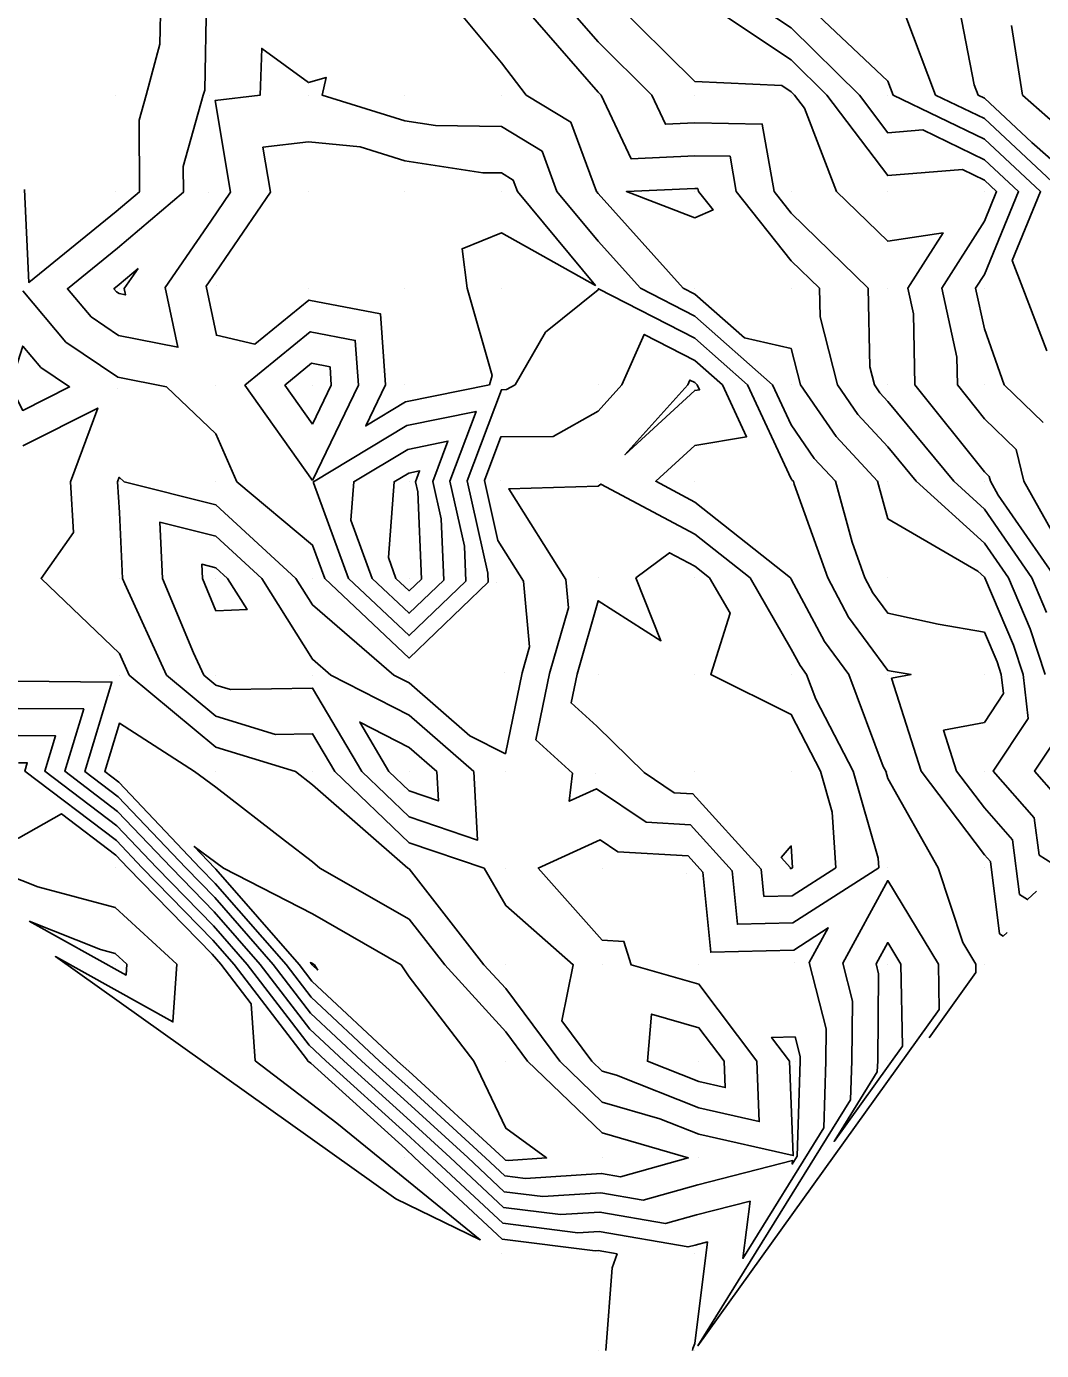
# Model space of a CAD drawing. Extents: x 2188792 to 2191981, y 386090 to 389710.
# Drawn here: x 2189300.8 to 2189405.9, y 386090 to 386227.1 of the extents above; entities that cross this region are included whole.
import ezdxf

# ---------------------------------------------------------------- set-up
doc = ezdxf.new("R2010")
doc.units = 0
for name, color, linetype in [('DTM Contours Major', 7, 'Continuous'), ('DTM Contours Minor', 7, 'Continuous'), ('Exist DTM QL2 LIDAR Elevation Point', 7, 'Continuous')]:
    doc.layers.add(name, color=color, linetype=linetype)

msp = doc.modelspace()

# ---------------------------------------------------------------- linework, layer by layer
at = {"layer": 'DTM Contours Major'}
for points in [[(2189300.62, 386210.19), (2189301.05, 386200.57), (2189310.08, 386207.9), (2189312.5, 386209.94), (2189312.47, 386217.38), (2189313.19, 386219.96), (2189314.61, 386225.24), (2189314.71, 386229.97)], [(2189361.36, 386229.97), (2189370, 386221.38), (2189379.01, 386220.96), (2189380, 386220.3), (2189380.33, 386219.97), (2189381.37, 386218.61), (2189384.67, 386209.97), (2189390, 386204.83), (2189395.72, 386205.69), (2189392.08, 386199.97), (2189392.66, 386197.31), (2189392.8, 386189.97), (2189400, 386180.95), (2189400.51, 386180.47), (2189400.62, 386179.97), (2189401.42, 386178.55), (2189407.36, 386169.97)], [(2189397.21, 386229.97), (2189398.95, 386221.03), (2189399.35, 386219.97), (2189400, 386219.65), (2189404.92, 386215.06), (2189410, 386210.59)], [(2189340.07, 386188.2), (2189348.74, 386189.97), (2189349.03, 386190.93), (2189346.44, 386199.97), (2189345.91, 386204.06), (2189350, 386205.69), (2189359.72, 386200.25), (2189351.64, 386209.97), (2189351.2, 386211.17), (2189350, 386211.9), (2189348.05, 386211.92), (2189340, 386213.16), (2189335.36, 386214.6), (2189330, 386215.13), (2189325.29, 386214.57), (2189326.07, 386209.93), (2189320.4, 386201.63), (2189319.4, 386200.18), (2189320.48, 386195.1), (2189324.47, 386194.16), (2189330.05, 386198.74), (2189337.47, 386197.31), (2189337.98, 386189.96), (2189335.94, 386185.7), (2189340.07, 386188.2)], [(2189402.35, 386133.25), (2189401.95, 386132.88), (2189401.58, 386133.11), (2189400.63, 386140.59), (2189400, 386141.3), (2189393.44, 386149.96), (2189390.39, 386159.57), (2189392.4, 386159.96), (2189390.36, 386160.32), (2189390, 386160.39), (2189385.94, 386165.91), (2189383.78, 386169.97), (2189380.3, 386179.67), (2189380.22, 386179.97), (2189380.11, 386180.08), (2189380, 386180.24), (2189375.46, 386189.97), (2189370, 386194.78), (2189360.05, 386199.91), (2189360, 386199.79), (2189354.56, 386195.41), (2189351.4, 386189.97), (2189350.5, 386189.47), (2189349.99, 386189.46), (2189346.44, 386180.01), (2189348.59, 386170.47), (2189348.63, 386169.53), (2189340.43, 386161.67), (2189331.69, 386169.91), (2189330.43, 386173.36), (2189322.59, 386179.92), (2189320.43, 386184.88), (2189315.3, 386189.75), (2189310.27, 386190.75), (2189304.9, 386194.39), (2189300.43, 386199.7)], [(2189300.43, 386183.63), (2189308.19, 386187.56), (2189305.37, 386179.92), (2189305.67, 386174.68), (2189302.32, 386169.91), (2189310.43, 386162.13), (2189311.44, 386159.91), (2189320.43, 386152.45), (2189328.65, 386149.91), (2189330.43, 386148.54), (2189340.3, 386139.91), (2189340.43, 386139.84), (2189348.18, 386129.91), (2189350.43, 386127.44), (2189356.03, 386119.91), (2189360.43, 386115.68), (2189366.39, 386113.96), (2189370.43, 386112.36), (2189380.2, 386110.14), (2189379.83, 386119.91), (2189377.97, 386122.38), (2189380.4, 386122.44), (2189380.92, 386120.42), (2189380.92, 386119.91), (2189380.62, 386110.1), (2189380.1, 386109.26), (2189380.14, 386109.63), (2189370.31, 386107.11), (2189364.65, 386105.53), (2189360.28, 386106.3), (2189354.29, 386105.9), (2189350.28, 386106.4), (2189346.5, 386109.93), (2189340.25, 386115.65), (2189335.53, 386119.93), (2189330.21, 386124.91), (2189326.35, 386129.93), (2189320.3, 386136.86), (2189317.31, 386139.93), (2189310.31, 386147.3), (2189306.84, 386149.93), (2189309.66, 386159.18), (2189299.92, 386159.26)]]:
    msp.add_lwpolyline(points, dxfattribs=at)
at = {"layer": 'DTM Contours Minor'}
for points in [[(2189319.45, 386229.97), (2189319.26, 386220.48), (2189319.12, 386219.95), (2189317.05, 386212.58), (2189317.06, 386209.9), (2189310.25, 386204.13), (2189305.05, 386199.92), (2189307.51, 386197), (2189310.34, 386195.08), (2189316.49, 386193.86), (2189315.16, 386200.05), (2189319.91, 386206.9), (2189321.95, 386209.9), (2189320.34, 386219.4), (2189325.02, 386219.96), (2189325.17, 386224.8), (2189330, 386221.27), (2189331.83, 386221.8), (2189331.41, 386219.97), (2189340, 386217.29), (2189343.16, 386216.81), (2189350, 386216.71), (2189354.19, 386214.16), (2189355.73, 386209.97), (2189360, 386204.84), (2189364.38, 386199.97), (2189370, 386197.07), (2189378.06, 386189.97), (2189380, 386185.81), (2189382.38, 386182.34), (2189384.58, 386179.97), (2189386.31, 386173.66), (2189387.63, 386169.97), (2189388.46, 386168.42), (2189390, 386166.32), (2189395.22, 386165.18), (2189400, 386164.36), (2189401.32, 386161.28), (2189401.75, 386159.96), (2189401.98, 386157.99), (2189400, 386155.01), (2189395.78, 386154.19), (2189397.12, 386149.96), (2189400, 386146.16), (2189402.9, 386142.86), (2189403.62, 386137.19), (2189404.47, 386136.66), (2189405.4, 386137.52)], [(2189344.48, 386229.97), (2189350, 386223.31), (2189352.56, 386219.97), (2189357.19, 386217.16), (2189359.83, 386209.97), (2189360, 386209.77), (2189368.81, 386199.97), (2189370, 386199.36), (2189375.15, 386194.82), (2189380, 386193.71), (2189380.97, 386189.97), (2189384.65, 386184.61), (2189388.94, 386179.97), (2189390, 386176.1), (2189399.32, 386170.65), (2189400, 386170.03), (2189400.05, 386169.97), (2189403.03, 386162.99), (2189404.01, 386159.96), (2189404.54, 386155.42), (2189400.92, 386149.96), (2189405.17, 386145.13), (2189405.66, 386141.27), (2189406.99, 386140.44)], [(2189351.6, 386229.97), (2189360, 386220.28), (2189360.31, 386219.97), (2189363.41, 386213.38), (2189370, 386213.69), (2189373.66, 386213.63), (2189374.31, 386209.97), (2189380, 386202.82), (2189382.91, 386199.97), (2189382.98, 386196.99), (2189384.79, 386189.97), (2189386.91, 386186.88), (2189390, 386183.54), (2189392.94, 386179.97), (2189400, 386173.55), (2189402.48, 386169.97), (2189404.74, 386164.7), (2189406.28, 386159.96)], [(2189356.12, 386229.97), (2189360, 386225.5), (2189365.55, 386219.97), (2189366.97, 386216.94), (2189370, 386217.08), (2189377, 386216.97), (2189378.23, 386209.97), (2189380, 386207.75), (2189387.95, 386199.97), (2189388.13, 386191.84), (2189388.61, 386189.97), (2189389.18, 386189.14), (2189390, 386188.25), (2189396.82, 386179.97), (2189400, 386177.08), (2189404.92, 386169.97), (2189406.44, 386166.4)], [(2189370.49, 386229.97), (2189380, 386223.61), (2189383.7, 386219.97), (2189390, 386211.63), (2189397.72, 386212.26), (2189400, 386211.15), (2189401.27, 386209.97), (2189400, 386206.91), (2189395.58, 386199.97), (2189397.14, 386192.83), (2189397.2, 386189.97), (2189400, 386186.45), (2189403.3, 386183.26), (2189404.08, 386179.97), (2189409.33, 386170.64)], [(2189375.43, 386229.97), (2189380, 386226.92), (2189387.06, 386219.97), (2189390, 386216.07), (2189393.61, 386216.37), (2189400, 386213.28), (2189403.54, 386209.97), (2189400, 386201.4), (2189399.09, 386199.97), (2189400, 386195.77), (2189402.05, 386189.97), (2189406.09, 386186.05)], [(2189380.94, 386229.97), (2189390, 386221.4), (2189390.55, 386219.97), (2189400, 386215.4), (2189405.81, 386209.97), (2189402.86, 386202.83), (2189403.97, 386199.97), (2189406.48, 386193.49)], [(2189391.86, 386228.11), (2189394.95, 386219.97), (2189400, 386217.53), (2189408.08, 386209.97)], [(2189402.8, 386227.17), (2189403.93, 386219.97), (2189410, 386214.65)], [(2189370.33, 386210.3), (2189370, 386210.3), (2189362.93, 386209.97), (2189370, 386207.27), (2189371.9, 386208.07), (2189370.39, 386209.97), (2189370.33, 386210.3)], [(2189312.38, 386202.02), (2189310.41, 386200.36), (2189309.86, 386199.92), (2189310.12, 386199.61), (2189310.42, 386199.41), (2189311.06, 386199.28), (2189310.93, 386199.93), (2189312.38, 386202.02)], [(2189330.43, 386180.05), (2189323.43, 386189.92), (2189330.19, 386195.46), (2189334.85, 386194.56), (2189335.18, 386189.94), (2189330.43, 386180.05)], [(2189394.29, 386122.35), (2189399.13, 386129.09), (2189399.11, 386129.96), (2189397.75, 386132.21), (2189395.22, 386139.96), (2189390, 386149.18), (2189389.78, 386149.96), (2189389.53, 386150.43), (2189385.96, 386159.96), (2189383.43, 386163.39), (2189380, 386169.84), (2189379.93, 386169.97), (2189370, 386177.81), (2189365.96, 386179.97), (2189370, 386183.68), (2189375.37, 386184.59), (2189372.87, 386189.97), (2189370, 386192.49), (2189364.78, 386195.18), (2189362.47, 386189.97), (2189360, 386187.23), (2189355.35, 386184.62), (2189349.94, 386184.59), (2189348.23, 386180.04), (2189349.62, 386173.85), (2189352.28, 386169.62), (2189352.9, 386162.82), (2189352.13, 386160.14), (2189350.4, 386151.75), (2189346.71, 386153.63), (2189340.43, 386159.11), (2189338.86, 386159.91), (2189330.43, 386167.17), (2189328.71, 386169.91), (2189320.43, 386177.54), (2189310.91, 386179.92), (2189310.42, 386180.39), (2189310.25, 386179.92), (2189310.43, 386176.74), (2189310.76, 386169.91), (2189311, 386169.34), (2189315.31, 386159.91), (2189320.43, 386155.66), (2189326.58, 386153.76), (2189330.43, 386153.83), (2189332.75, 386149.91), (2189340.43, 386142.55), (2189348.2, 386139.91), (2189350.43, 386136.03), (2189357.43, 386129.91), (2189356.23, 386124.11), (2189359.36, 386119.91), (2189360.43, 386118.88), (2189361.89, 386118.46), (2189370.43, 386115.08), (2189376.68, 386113.66), (2189376.44, 386119.91), (2189370.43, 386127.89), (2189363.41, 386129.91), (2189362.67, 386132.33), (2189360.43, 386132.47), (2189353.8, 386139.91), (2189360.22, 386142.85), (2189362.05, 386141.61), (2189369.31, 386141.18), (2189370.85, 386139.48), (2189371.67, 386131.21), (2189380.27, 386131.43), (2189383.83, 386133.72), (2189381.87, 386130.13), (2189383.63, 386123.27), (2189383.59, 386119.93), (2189383.38, 386113.01), (2189374.99, 386099.5), (2189375.73, 386105.42), (2189370.18, 386104), (2189366.98, 386103.1), (2189360.19, 386104.3), (2189356.09, 386104.03), (2189350.21, 386104.76), (2189344.67, 386109.94), (2189340.18, 386114.05), (2189333.67, 386119.94), (2189330.14, 386123.25), (2189325, 386129.94), (2189320.23, 386135.4), (2189315.81, 386139.93), (2189310.25, 386145.79), (2189304.77, 386149.94), (2189306.74, 386156.4), (2189299.94, 386156.45)], [(2189299.11, 386189.85), (2189300.43, 386193.98), (2189302.28, 386191.77), (2189305.27, 386189.75), (2189300.43, 386187.31), (2189299.11, 386189.85)], [(2189330.43, 386185.88), (2189327.57, 386189.92), (2189330.33, 386192.19), (2189332.24, 386191.82), (2189332.37, 386189.93), (2189330.43, 386185.88)], [(2189370, 386190.2), (2189369.51, 386190.46), (2189369.3, 386189.97), (2189362.77, 386182.73), (2189370, 386189.38), (2189370.5, 386189.46), (2189370.27, 386189.97), (2189370, 386190.2)], [(2189330.52, 386179.83), (2189330.52, 386179.92), (2189340.18, 386185.74), (2189347.37, 386187.21), (2189344.66, 386179.98), (2189346.17, 386173.27), (2189346.32, 386169.64), (2189340.43, 386163.99), (2189334.15, 386169.91), (2189330.52, 386179.83)], [(2189334.4, 386175.95), (2189334.7, 386179.92), (2189340.29, 386183.28), (2189344.45, 386184.13), (2189342.88, 386179.95), (2189343.75, 386176.07), (2189344.02, 386169.75), (2189340.43, 386166.31), (2189336.61, 386169.91), (2189334.4, 386175.95)], [(2189338.28, 386172.07), (2189338.88, 386179.92), (2189340.39, 386180.83), (2189341.52, 386181.06), (2189341.09, 386179.93), (2189341.33, 386178.88), (2189341.71, 386169.85), (2189340.43, 386168.63), (2189339.07, 386169.91), (2189338.28, 386172.07)], [(2189380.92, 386160.88), (2189380, 386162.6), (2189375.73, 386169.97), (2189370, 386174.49), (2189360.28, 386179.68), (2189360, 386179.47), (2189350.75, 386179.19), (2189356.66, 386169.82), (2189356.93, 386166.87), (2189354.97, 386160.07), (2189353.56, 386153.2), (2189357.36, 386149.74), (2189357.02, 386146.84), (2189359.84, 386148.13), (2189364.96, 386144.67), (2189369.56, 386144.4), (2189373.87, 386139.64), (2189374.42, 386134.1), (2189380.18, 386134.24), (2189389.07, 386139.96), (2189389, 386140.96), (2189386.4, 386149.96), (2189382.55, 386157.42), (2189381.59, 386159.96), (2189380.92, 386160.88)], [(2189320.43, 386158.87), (2189319.18, 386159.91), (2189318.12, 386162.22), (2189314.89, 386169.91), (2189314.61, 386175.74), (2189320.43, 386174.28), (2189325.17, 386169.91), (2189330.43, 386161.54), (2189332.31, 386159.91), (2189340.43, 386155.76), (2189347.14, 386149.91), (2189347.52, 386142.82), (2189340.43, 386145.23), (2189335.55, 386149.91), (2189330.43, 386158.55), (2189321.93, 386158.41), (2189320.43, 386158.87)], [(2189370, 386171.18), (2189367.39, 386172.57), (2189363.92, 386169.97), (2189366.51, 386163.46), (2189360, 386167.61), (2189357.82, 386160.01), (2189357.2, 386157.03), (2189359.86, 386154.61), (2189364.77, 386149.82), (2189367.87, 386147.72), (2189369.82, 386147.61), (2189376.89, 386139.8), (2189377.17, 386136.99), (2189380.09, 386137.06), (2189384.6, 386139.96), (2189384.25, 386145.71), (2189383.02, 386149.96), (2189380, 386155.81), (2189371.67, 386159.96), (2189373.66, 386166.3), (2189371.54, 386169.97), (2189370, 386171.18)], [(2189320.43, 386171.02), (2189318.95, 386171.39), (2189319.02, 386169.91), (2189320.43, 386166.57), (2189323.66, 386166.68), (2189321.63, 386169.91), (2189320.43, 386171.02)], [(2189330.28, 386126.56), (2189327.7, 386129.92), (2189320.36, 386138.33), (2189318.81, 386139.92), (2189310.38, 386148.8), (2189308.91, 386149.92), (2189310.43, 386154.91), (2189318.22, 386149.91), (2189320.43, 386148.29), (2189327.64, 386142.7), (2189330.43, 386140.56), (2189331.17, 386139.91), (2189340.43, 386134.63), (2189344.12, 386129.91), (2189350.43, 386122.96), (2189352.7, 386119.91), (2189360.43, 386112.49), (2189369.34, 386109.91), (2189362.32, 386107.95), (2189360.36, 386108.29), (2189352.49, 386107.77), (2189350.35, 386108.04), (2189348.34, 386109.92), (2189340.32, 386117.26), (2189337.38, 386119.92), (2189330.28, 386126.56)], [(2189340.43, 386147.91), (2189338.34, 386149.91), (2189335.31, 386155.03), (2189340.43, 386152.41), (2189343.3, 386149.91), (2189343.46, 386146.88), (2189340.43, 386147.91)], [(2189369.79, 386089.96), (2189369.8, 386090.16), (2189370, 386090.69), (2189371.31, 386101.21), (2189370.04, 386100.88), (2189369.31, 386100.68), (2189360.1, 386102.3), (2189357.89, 386102.15), (2189350.14, 386103.13), (2189342.83, 386109.95), (2189340.11, 386112.44), (2189331.82, 386119.95), (2189330.07, 386121.59), (2189323.65, 386129.94), (2189320.17, 386133.93), (2189314.3, 386139.94), (2189310.18, 386144.28), (2189302.7, 386149.95), (2189303.82, 386153.61), (2189299.96, 386153.64)], [(2189407.11, 386152.86), (2189405.19, 386149.96), (2189407.44, 386147.4)], [(2189360.79, 386089.96), (2189361.44, 386098.52), (2189361.97, 386099.96), (2189360.02, 386100.3), (2189359.69, 386100.28), (2189350.07, 386101.49), (2189341, 386109.95), (2189340.04, 386110.84), (2189330.24, 386119.72), (2189329.92, 386119.96), (2189329.92, 386120.04), (2189322.3, 386129.95), (2189320.11, 386132.46), (2189312.8, 386139.95), (2189310.12, 386142.77), (2189300.63, 386149.96), (2189300.89, 386150.82), (2189299.99, 386150.83)], [(2189320.94, 386129.96), (2189320.04, 386130.99), (2189311.3, 386139.96), (2189310.05, 386141.27), (2189304.44, 386145.52), (2189299.99, 386143.02), (2189296.35, 386143.6), (2189296.98, 386139.96), (2189301.98, 386137.98), (2189310, 386135.84), (2189316.37, 386129.96), (2189315.97, 386123.99), (2189303.8, 386130.76), (2189339.07, 386105.66), (2189347.79, 386101.43), (2189332.93, 386113.49), (2189324.5, 386119.96), (2189324.09, 386125.87), (2189320.94, 386129.96)], [(2189339.59, 386129.91), (2189330.43, 386135.17), (2189321.2, 386139.91), (2189320.43, 386140.51), (2189318.18, 386142.16), (2189320.32, 386139.91), (2189320.42, 386139.8), (2189329.05, 386129.92), (2189330.36, 386128.22), (2189339.23, 386119.92), (2189340.39, 386118.87), (2189350.17, 386109.91), (2189350.42, 386109.68), (2189350.69, 386109.64), (2189354.67, 386109.91), (2189350.43, 386112.98), (2189347.14, 386119.91), (2189340.43, 386128.65), (2189339.59, 386129.91)], [(2189379.91, 386139.96), (2189378.96, 386141), (2189380, 386142.22), (2189380.14, 386139.96), (2189380, 386139.88), (2189379.92, 386139.87), (2189379.91, 386139.96)], [(2189386.34, 386126.12), (2189385.33, 386130.06), (2189390, 386138.62), (2189395.24, 386129.96), (2189395.32, 386125.28), (2189370.33, 386090.46), (2189386.15, 386115.91), (2189386.27, 386119.94), (2189386.34, 386126.12)], [(2189301.1, 386134.41), (2189308.48, 386131.48), (2189310, 386131.07), (2189311.2, 386129.96), (2189311.13, 386128.83), (2189301.1, 386134.41)], [(2189389.05, 386128.96), (2189388.79, 386129.99), (2189390, 386132.21), (2189391.36, 386129.96), (2189391.51, 386121.46), (2189384.44, 386111.62), (2189388.91, 386118.82), (2189388.95, 386119.96), (2189389.05, 386128.96)], [(2189330.99, 386129.35), (2189330.62, 386129.91), (2189330.43, 386130.02), (2189330.21, 386130.13), (2189330.4, 386129.91), (2189330.43, 386129.88), (2189330.99, 386129.35)], [(2189370.43, 386117.8), (2189365.1, 386119.91), (2189365.54, 386124.8), (2189370.43, 386123.39), (2189373.06, 386119.91), (2189373.16, 386117.18), (2189370.43, 386117.8)]]:
    msp.add_lwpolyline(points, dxfattribs=at)
at = {"layer": 'Exist DTM QL2 LIDAR Elevation Point'}
for p, q in [((2189310, 386219.97), (2189310, 386219.97)), ((2189319.78, 386219.95), (2189319.78, 386219.95)), ((2189330, 386219.97), (2189330, 386219.97)), ((2189340, 386219.97), (2189340, 386219.97)), ((2189350, 386219.97), (2189350, 386219.97)), ((2189360, 386219.97), (2189360, 386219.97)), ((2189370, 386219.97), (2189370, 386219.97)), ((2189380, 386219.97), (2189380, 386219.97)), ((2189390, 386219.97), (2189390, 386219.97)), ((2189400, 386219.97), (2189400, 386219.97)), ((2189310, 386209.97), (2189310, 386209.97)), ((2189319.63, 386209.88), (2189319.63, 386209.88)), ((2189330, 386209.97), (2189330, 386209.97)), ((2189340, 386209.97), (2189340, 386209.97)), ((2189350, 386209.97), (2189350, 386209.97)), ((2189360, 386209.97), (2189360, 386209.97)), ((2189370, 386209.97), (2189370, 386209.97)), ((2189380, 386209.97), (2189380, 386209.97)), ((2189390, 386209.97), (2189390, 386209.97)), ((2189400, 386209.97), (2189400, 386209.97)), ((2189310.43, 386199.92), (2189310.43, 386199.92)), ((2189320.53, 386200.21), (2189320.53, 386200.21)), ((2189330, 386199.97), (2189330, 386199.97)), ((2189340, 386199.97), (2189340, 386199.97)), ((2189350, 386199.97), (2189350, 386199.97)), ((2189360, 386199.97), (2189360, 386199.97)), ((2189370, 386199.97), (2189370, 386199.97)), ((2189380, 386199.97), (2189380, 386199.97)), ((2189390, 386199.97), (2189390, 386199.97)), ((2189400, 386199.97), (2189400, 386199.97)), ((2189320.43, 386189.92), (2189320.43, 386189.92)), ((2189330.43, 386189.92), (2189330.43, 386189.92)), ((2189340, 386189.97), (2189340, 386189.97)), ((2189350, 386189.97), (2189350, 386189.97)), ((2189360, 386189.97), (2189360, 386189.97)), ((2189370, 386189.97), (2189370, 386189.97)), ((2189380, 386189.97), (2189380, 386189.97)), ((2189390, 386189.97), (2189390, 386189.97)), ((2189400, 386189.97), (2189400, 386189.97)), ((2189310.25, 386189.59), (2189310.25, 386189.59)), ((2189310.43, 386179.92), (2189310.43, 386179.92)), ((2189320.43, 386179.92), (2189320.43, 386179.92)), ((2189330.43, 386179.92), (2189330.43, 386179.92)), ((2189340.43, 386179.92), (2189340.43, 386179.92)), ((2189349.88, 386180.06), (2189349.88, 386180.06)), ((2189360, 386179.97), (2189360, 386179.97)), ((2189370, 386179.97), (2189370, 386179.97)), ((2189380, 386179.97), (2189380, 386179.97)), ((2189390, 386179.97), (2189390, 386179.97)), ((2189400, 386179.97), (2189400, 386179.97)), ((2189310.43, 386169.91), (2189310.43, 386169.91)), ((2189320.43, 386169.91), (2189320.43, 386169.91)), ((2189330.43, 386169.91), (2189330.43, 386169.91)), ((2189340.43, 386169.91), (2189340.43, 386169.91)), ((2189349.43, 386169.49), (2189349.43, 386169.49)), ((2189360, 386169.97), (2189360, 386169.97)), ((2189370, 386169.97), (2189370, 386169.97)), ((2189380, 386169.97), (2189380, 386169.97)), ((2189390, 386169.97), (2189390, 386169.97)), ((2189400, 386169.97), (2189400, 386169.97)), ((2189310.43, 386159.91), (2189310.43, 386159.91)), ((2189320.43, 386159.91), (2189320.43, 386159.91)), ((2189330.43, 386159.91), (2189330.43, 386159.91)), ((2189340.43, 386159.91), (2189340.43, 386159.91)), ((2189350.27, 386160.18), (2189350.27, 386160.18)), ((2189360, 386159.96), (2189360, 386159.96)), ((2189370, 386159.96), (2189370, 386159.96)), ((2189380, 386159.96), (2189380, 386159.96)), ((2189390, 386159.96), (2189390, 386159.96)), ((2189400, 386159.96), (2189400, 386159.96)), ((2189310.43, 386149.91), (2189310.43, 386149.91)), ((2189320.43, 386149.91), (2189320.43, 386149.91)), ((2189330.43, 386149.91), (2189330.43, 386149.91)), ((2189340.43, 386149.91), (2189340.43, 386149.91)), ((2189350.43, 386149.91), (2189350.43, 386149.91)), ((2189359.73, 386149.69), (2189359.73, 386149.69)), ((2189370, 386149.96), (2189370, 386149.96)), ((2189380, 386149.96), (2189380, 386149.96)), ((2189390, 386149.96), (2189390, 386149.96)), ((2189400, 386149.96), (2189400, 386149.96)), ((2189310, 386139.96), (2189310, 386139.96)), ((2189320.43, 386139.91), (2189320.43, 386139.91)), ((2189330.43, 386139.91), (2189330.43, 386139.91)), ((2189340.43, 386139.91), (2189340.43, 386139.91)), ((2189350.43, 386139.91), (2189350.43, 386139.91)), ((2189360.43, 386139.91), (2189360.43, 386139.91)), ((2189369.17, 386139.39), (2189369.17, 386139.39)), ((2189380, 386139.96), (2189380, 386139.96)), ((2189390, 386139.96), (2189390, 386139.96)), ((2189400, 386139.96), (2189400, 386139.96)), ((2189310, 386129.96), (2189310, 386129.96)), ((2189320, 386129.96), (2189320, 386129.96)), ((2189330.43, 386129.91), (2189330.43, 386129.91)), ((2189340.43, 386129.91), (2189340.43, 386129.91)), ((2189350.43, 386129.91), (2189350.43, 386129.91)), ((2189360.43, 386129.91), (2189360.43, 386129.91)), ((2189370.43, 386129.91), (2189370.43, 386129.91)), ((2189380.31, 386130.16), (2189380.31, 386130.16)), ((2189390, 386129.96), (2189390, 386129.96)), ((2189400, 386129.96), (2189400, 386129.96)), ((2189320, 386119.96), (2189320, 386119.96)), ((2189330, 386119.96), (2189330, 386119.96)), ((2189340.43, 386119.91), (2189340.43, 386119.91)), ((2189350.43, 386119.91), (2189350.43, 386119.91)), ((2189360.43, 386119.91), (2189360.43, 386119.91)), ((2189370.43, 386119.91), (2189370.43, 386119.91)), ((2189380.44, 386119.91), (2189380.44, 386119.91)), ((2189390, 386119.96), (2189390, 386119.96)), ((2189340, 386109.96), (2189340, 386109.96)), ((2189350.43, 386109.91), (2189350.43, 386109.91)), ((2189360.43, 386109.91), (2189360.43, 386109.91)), ((2189370.43, 386109.91), (2189370.43, 386109.91)), ((2189380.44, 386109.91), (2189380.44, 386109.91)), ((2189350, 386099.96), (2189350, 386099.96)), ((2189360, 386099.96), (2189360, 386099.96)), ((2189370, 386099.96), (2189370, 386099.96)), ((2189360, 386089.96), (2189360, 386089.96)), ((2189370, 386089.96), (2189370, 386089.96))]:
    msp.add_line(p, q, dxfattribs=at)

doc.saveas('drawing.dxf')
